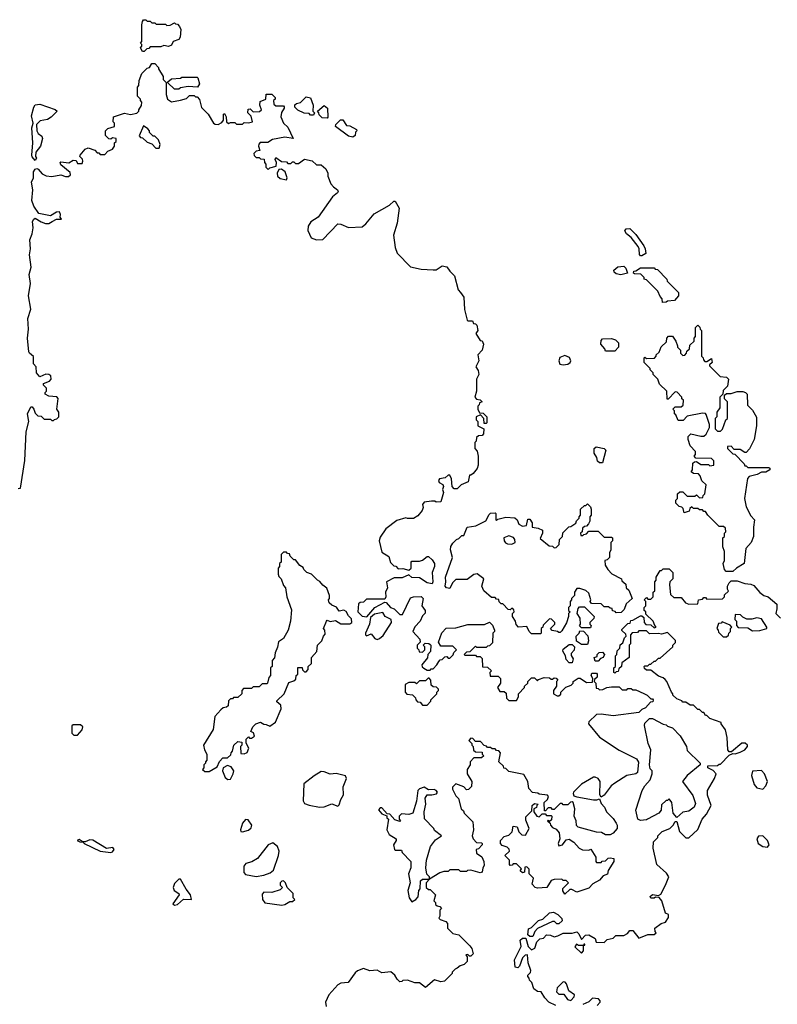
# Model space of a CAD drawing. Extents: x 1861455 to 2058065, y 200073 to 437907.
# Tile 525 of 574: x 2000872 to 2005880, y 359472 to 365980. Entities that reach past the tile are written whole.
import ezdxf

# ---------------------------------------------------------------- set-up
doc = ezdxf.new("R2010")
doc.units = 0

msp = doc.modelspace()

# ---------------------------------------------------------------- linework, layer by layer
at = {"layer": '0CON05XD'}
for points in [[(2001695, 365770), (2001685, 365770), (2001670, 365795), (2001680, 365805), (2001680, 365815), (2001670, 365825), (2001680, 365835), (2001680, 365945), (2001683, 365967), (2001691.7, 365978.3), (2001705, 365980), (2001715, 365970), (2001735, 365970), (2001745, 365960), (2001765, 365960), (2001775, 365950), (2001835, 365950), (2001845, 365942.5), (2001867, 365943), (2001895, 365960), (2001901.7, 365951.7), (2001915, 365950), (2001927.5, 365935), (2001937.5, 365915), (2001932.5, 365865), (2001925, 365850), (2001887.5, 365835), (2001875, 365812.5), (2001855, 365802.5), (2001825, 365810), (2001805, 365800), (2001735, 365800), (2001725, 365790), (2001711.7, 365788.3), (2001695, 365770)], [(2000861.7, 362881.7), (2000877, 362883), (2000907.1, 363067.1), (2000915.5, 363255), (2000932, 363325), (2000924.4, 363375), (2000945, 363420), (2000955, 363420), (2000966.1, 363406.1), (2000975, 363380), (2000991.7, 363361.7), (2001015, 363360), (2001035, 363340), (2001075, 363340), (2001085, 363330), (2001095, 363330), (2001101.7, 363338.3), (2001118.3, 363341.7), (2001130, 363355), (2001130, 363385), (2001117.5, 363405), (2001127, 363477), (2001117, 363487), (2001065, 363492.5), (2001040, 363505), (2001040, 363515), (2001050, 363525), (2001050, 363545), (2001030, 363565), (2001030, 363575), (2001069.7, 363590.3), (2001079.4, 363605), (2001078.1, 363625), (2001065.5, 363635.5), (2001045, 363637.1), (2001005, 363620), (2000982.5, 363645), (2000981.2, 363685), (2000962.5, 363705), (2000963.9, 363753.9), (2000936, 363775), (2000931.8, 363785), (2000924.1, 363875.9), (2000929.6, 363935), (2000925.3, 364005), (2000945.7, 364065.7), (2000931.2, 364155), (2000942.7, 364237.3), (2000935.8, 364295), (2000949.2, 364345), (2000936.2, 364425), (2000944.4, 364465), (2000939.2, 364525), (2000955.7, 364564.3), (2000962, 364605), (2000956.7, 364645), (2000965, 364662.5), (2000975, 364667.5), (2001015, 364643.3), (2001043.9, 364633.9), (2001065, 364633.3), (2001087.5, 364645), (2001115, 364662.5), (2001148.3, 364661.7), (2001140, 364675), (2001141.7, 364691.7), (2001135, 364710), (2001115, 364707.5), (2001075, 364682.5), (2000998.3, 364698.3), (2000966.4, 364746.4), (2000952.5, 364785), (2000958.8, 364855), (2000950, 364905), (2000964, 364935), (2000963.3, 364975), (2000975, 364992.5), (2000985, 364997.5), (2000995, 364992.5), (2001021.4, 364961.4), (2001048.3, 364948.3), (2001085, 364944), (2001143.6, 364953.6), (2001175, 364942.5), (2001195, 364942.5), (2001207.5, 364955), (2001205, 364970), (2001145, 365020), (2001140, 365035), (2001145, 365040), (2001196.1, 365033.9), (2001225, 365052.5), (2001245, 365050), (2001255, 365030), (2001285, 365030), (2001290, 365045), (2001287, 365057), (2001270, 365075), (2001272.5, 365085), (2001305, 365123.3), (2001325, 365132.5), (2001368.3, 365118.3), (2001385, 365100), (2001395, 365100), (2001405, 365090), (2001435, 365090), (2001455, 365110), (2001486.4, 365123.6), (2001500, 365145), (2001500, 365165), (2001510, 365175), (2001510, 365195), (2001485, 365200), (2001475, 365190), (2001461.7, 365191.7), (2001440, 365215), (2001440, 365245), (2001455, 365260), (2001500, 365275), (2001500, 365295), (2001490, 365305), (2001491.7, 365338.3), (2001565, 365362.5), (2001605, 365352.5), (2001647, 365363), (2001660, 365375), (2001660, 365385), (2001677, 365413), (2001680, 365435), (2001670, 365445), (2001670, 365455), (2001650, 365475), (2001650, 365535), (2001660, 365545), (2001663, 365577), (2001680, 365625), (2001715, 365660), (2001730, 365665), (2001745, 365690), (2001765, 365690), (2001790, 365665), (2001790, 365655), (2001820, 365605), (2001820, 365585), (2001840, 365565), (2001840, 365485), (2001850, 365455), (2001875, 365437.5), (2001935, 365447.5), (2001975, 365460), (2001995, 365480), (2002025, 365480), (2002035, 365470), (2002045, 365470), (2002061.7, 365451.7), (2002075, 365400), (2002117.5, 365355), (2002153.8, 365295), (2002165, 365289.2), (2002185, 365288), (2002209.3, 365300.7), (2002220, 365315), (2002220, 365355), (2002225, 365360), (2002237, 365337), (2002240, 365305), (2002253, 365293), (2002265, 365300), (2002295, 365300), (2002305, 365290), (2002345, 365290), (2002355, 365300), (2002385, 365297.5), (2002410, 365305), (2002401.7, 365341.7), (2002380, 365365), (2002381.7, 365388.3), (2002395, 365390), (2002415, 365370), (2002457, 365373), (2002470, 365385), (2002460, 365415), (2002461.7, 365438.3), (2002500, 365455), (2002501.7, 365488.3), (2002538.3, 365488.3), (2002560, 365465), (2002560, 365455), (2002550, 365445), (2002551.7, 365421.7), (2002565, 365410), (2002615, 365410), (2002620, 365405), (2002620, 365395), (2002603, 365367), (2002598.3, 365338.3), (2002617, 365297), (2002645, 365270), (2002680, 365195), (2002625, 365203.3), (2002543, 365187), (2002511.7, 365168.3), (2002462.7, 365167.3), (2002452.5, 365157.5), (2002450, 365145), (2002460, 365115), (2002435, 365110), (2002420, 365095), (2002421.7, 365081.7), (2002435, 365070), (2002455, 365070), (2002465, 365060), (2002488.3, 365058.3), (2002490, 365035), (2002500, 365025), (2002500, 365005), (2002515, 364990), (2002525, 365000), (2002568.3, 365011.7), (2002570, 365035), (2002560, 365055), (2002565, 365070), (2002603, 365043), (2002635, 365040), (2002645, 365030), (2002665, 365030), (2002675, 365040), (2002685, 365040), (2002695, 365030), (2002715, 365030), (2002755, 365057.5), (2002805, 365046), (2002835, 365020), (2002865, 365020), (2002895, 364993.3), (2002910, 364965), (2002910, 364945), (2002928, 364895), (2002946.7, 364875), (2002972.5, 364855), (2002977.5, 364845), (2002972.5, 364835), (2002940.9, 364809.1), (2002845, 364674), (2002795.8, 364644.2), (2002778.8, 364615), (2002776, 364586), (2002798, 364538), (2002835, 364524), (2002875, 364526.2), (2002975, 364630), (2002995, 364628.8), (2003045, 364606), (2003135, 364610.6), (2003159.5, 364630.5), (2003215, 364697.5), (2003317, 364753), (2003345, 364780), (2003355, 364780), (2003380, 364735), (2003367.5, 364635), (2003343.3, 364555), (2003353.6, 364473.6), (2003367, 364437), (2003455.9, 364345.9), (2003525, 364330), (2003605, 364326.2), (2003625, 364326.7), (2003665, 364353.8), (2003695.8, 364345.8), (2003715, 364317.5), (2003747, 364287), (2003770, 364195), (2003786.1, 364176.1), (2003808, 364145), (2003813.3, 364065), (2003830, 363995), (2003835, 363990), (2003865, 363990), (2003871.7, 363971.7), (2003885, 363970), (2003895, 363960), (2003900, 363925), (2003887.5, 363905), (2003915, 363860), (2003928.3, 363858.3), (2003937.5, 363835), (2003930, 363795), (2003900, 363765), (2003907.5, 363725), (2003887.5, 363685), (2003901.7, 363661.7), (2003907.5, 363635), (2003892.5, 363605), (2003892.5, 363525), (2003880, 363485), (2003891.7, 363471.7), (2003917, 363467), (2003930, 363455), (2003911.7, 363448.3), (2003910, 363435), (2003900, 363425), (2003900, 363405), (2003911.7, 363381.7), (2003935, 363380), (2003960, 363355), (2003960, 363315), (2003955, 363310), (2003941.7, 363311.7), (2003940, 363345), (2003918.3, 363368.3), (2003890, 363355), (2003890, 363335), (2003900, 363325), (2003900, 363295), (2003940, 363275), (2003937, 363243), (2003928.3, 363231.7), (2003905, 363230), (2003891.7, 363218.3), (2003890, 363195), (2003880, 363185), (2003880, 363145), (2003897, 363127), (2003903.3, 363095), (2003903.3, 363035), (2003896.1, 363013.9), (2003869.3, 362980.7), (2003855, 362970), (2003845, 362970), (2003837.5, 362925), (2003790, 362905), (2003765, 362880), (2003745, 362880), (2003730, 362895), (2003727.5, 362945), (2003715, 362970), (2003705, 362970), (2003685, 362952.5), (2003647.5, 362945), (2003640, 362935), (2003645, 362920), (2003668.3, 362908.3), (2003672.5, 362895), (2003667.5, 362875), (2003672.5, 362855), (2003655, 362792.5), (2003625, 362790), (2003617, 362797), (2003595, 362797.5), (2003545, 362791.2), (2003533.9, 362776.1), (2003540, 362755), (2003532, 362735), (2003505, 362700), (2003475, 362683.3), (2003435, 362682.5), (2003425, 362687.5), (2003365, 362670), (2003292.5, 362615), (2003255, 362560), (2003247.5, 362535), (2003265, 362460), (2003311.7, 362431.7)], [(2001925, 365520), (2001895, 365520), (2001851.7, 365561.7), (2001851.7, 365568.3), (2001875, 365590), (2001935, 365592.5), (2001945, 365600), (2002045, 365600), (2002050, 365595), (2002060, 365555), (2002047, 365533), (2001985, 365537.5), (2001935, 365530), (2001925, 365520)], [(2002815, 365350), (2002795, 365350), (2002785, 365360), (2002753, 365363), (2002711.7, 365381.7), (2002691.7, 365401.7), (2002691.7, 365418.3), (2002703, 365427), (2002728.3, 365431.7), (2002765, 365470), (2002795, 365462.5), (2002811.2, 365415), (2002810, 365375), (2002820, 365365), (2002815, 365350)], [(2000975, 365050), (2000955, 365072.5), (2000952.5, 365085), (2000958.6, 365165), (2000951.9, 365265), (2000961.2, 365295), (2000950, 365345), (2000965, 365402.5), (2000975, 365417.5), (2001005, 365422.5), (2001107, 365387), (2001120, 365375), (2001080, 365335), (2001055, 365320), (2001008.3, 365311.7), (2000983, 365287), (2000985.8, 365245), (2000995, 365228.8), (2001019.3, 365209.3), (2001023.3, 365195), (2001010, 365145), (2000978.8, 365105), (2000976.7, 365076.7), (2000982.5, 365065), (2000975, 365050)], [(2002905, 365330), (2002871.7, 365331.7), (2002851.7, 365351.7), (2002850, 365365), (2002840, 365375), (2002885, 365412.5), (2002907.5, 365395), (2002910, 365335), (2002905, 365330)], [(2003075, 365203.3), (2003045, 365210), (2002960, 365275), (2002961.7, 365288.3), (2002991.7, 365318.3), (2003008.3, 365318.3), (2003031.7, 365281.7), (2003055, 365277.5), (2003097.5, 365255), (2003100, 365245), (2003093, 365237), (2003090, 365215), (2003075, 365203.3)], [(2001795, 365130), (2001800, 365155), (2001790, 365185), (2001765, 365210), (2001755, 365210), (2001730, 365235), (2001730, 365245), (2001718.3, 365258.3), (2001691.7, 365278.3), (2001661.7, 365211.7), (2001671.7, 365201.7), (2001685, 365200), (2001715, 365170), (2001745, 365160), (2001771.7, 365131.7), (2001795, 365130)], [(2002635, 364922.5), (2002640, 364935), (2002627.5, 364975), (2002601.7, 364991.7), (2002585, 364990), (2002573.8, 364966.2), (2002576.2, 364945), (2002595, 364930), (2002635, 364922.5)], [(2004985, 364420), (2004975, 364420), (2004968.3, 364428.3), (2004967.5, 364465), (2004960.7, 364480.7), (2004915, 364540), (2004882.5, 364565), (2004872.5, 364585), (2004881.7, 364598.3), (2004905, 364600), (2004945, 364560), (2004997.5, 364485), (2005007.5, 364465), (2005010, 364435), (2004985, 364420)], [(2004845, 364292.5), (2004815, 364300), (2004801.7, 364311.7), (2004800, 364325), (2004825, 364347.5), (2004865, 364350), (2004878.3, 364338.3), (2004890, 364305), (2004845, 364292.5)], [(2005121.7, 364111.7), (2005120, 364135), (2005105, 364150), (2005090, 364185), (2005015, 364260), (2005000, 364265), (2005000, 364275), (2004978.3, 364298.3), (2004935, 364300), (2004930, 364305), (2004931.7, 364318.3), (2004945, 364320), (2004975, 364340), (2005065, 364340), (2005071.7, 364331.7), (2005088.3, 364328.3), (2005150, 364265), (2005151.7, 364251.7), (2005227, 364177), (2005227.5, 364155), (2005200, 364125), (2005155, 364120), (2005145, 364112.5), (2005121.7, 364111.7)], [(2005541.7, 362331.7), (2005530, 362345), (2005522.5, 362385), (2005530, 362405), (2005530, 362465), (2005520, 362495), (2005520, 362555), (2005530, 362565), (2005530, 362585), (2005540, 362595), (2005538.3, 362618.3), (2005525, 362630), (2005495, 362630), (2005420, 362705), (2005405, 362730), (2005395, 362730), (2005385, 362740), (2005365, 362740), (2005355, 362750), (2005325, 362750), (2005315, 362760), (2005301.7, 362748.3), (2005298.3, 362731.7), (2005265, 362720), (2005258.3, 362748.3), (2005248.3, 362758.3), (2005231.7, 362761.7), (2005210, 362785), (2005210, 362805), (2005220, 362815), (2005220, 362845), (2005235, 362860), (2005255, 362860), (2005285, 362830), (2005335, 362830), (2005345, 362840), (2005365, 362820), (2005388.3, 362821.7), (2005390, 362835), (2005400, 362845), (2005410, 362905), (2005381.7, 362931.7), (2005370, 362965), (2005358.3, 362978.3), (2005325, 362980), (2005311.7, 362991.7), (2005320, 363005), (2005321.7, 363048.3), (2005331.7, 363058.3), (2005345, 363060), (2005375, 363040), (2005425, 363040), (2005435, 363030), (2005460, 363035), (2005460, 363065), (2005445, 363080), (2005341.7, 363081.7), (2005330, 363095), (2005340, 363105), (2005340, 363125), (2005303, 363163), (2005290, 363205), (2005290, 363225), (2005308.3, 363241.7), (2005375, 363226.2), (2005393.3, 363226.7), (2005410.7, 363239.3), (2005432.5, 363285), (2005432.5, 363305), (2005410.7, 363370.7), (2005405, 363377.5), (2005385, 363380), (2005285, 363360), (2005258.3, 363331.7), (2005225, 363330), (2005208.3, 363368.3), (2005200, 363375), (2005200, 363395), (2005190, 363405), (2005205, 363420), (2005245, 363420), (2005258.3, 363431.7), (2005260, 363465), (2005250, 363475), (2005250, 363485), (2005218.3, 363518.3), (2005205, 363520), (2005158.3, 363471.7), (2005151.7, 363471.7), (2005150, 363525), (2005101.7, 363571.7), (2005090, 363605), (2005060, 363635), (2005060, 363645), (2005040, 363665), (2005040, 363675), (2005000, 363715), (2005000, 363745), (2005005, 363750), (2005015, 363740), (2005068.3, 363741.7), (2005080, 363755), (2005080, 363765), (2005098.3, 363781.7), (2005111.7, 363818.3), (2005148.3, 363851.7), (2005150, 363875), (2005161.7, 363888.3), (2005188.3, 363888.3), (2005210, 363855), (2005220, 363825), (2005220, 363815), (2005240, 363795), (2005240, 363775), (2005255, 363760), (2005268.3, 363761.7), (2005280, 363775), (2005281.7, 363788.3), (2005300, 363805), (2005301.7, 363828.3), (2005330, 363855), (2005330, 363875), (2005340, 363885), (2005340, 363945), (2005355, 363960), (2005368.3, 363948.3), (2005370, 363935), (2005380, 363925), (2005380, 363755), (2005390, 363745), (2005391.7, 363731.7), (2005401.7, 363721.7), (2005415, 363720), (2005445, 363740), (2005450, 363715), (2005431.7, 363698.3), (2005431.7, 363691.7), (2005501.7, 363621.7), (2005545, 363617.5), (2005557.5, 363605), (2005551.7, 363558.3), (2005521.7, 363528.3), (2005520, 363505), (2005500, 363485), (2005500, 363415), (2005480, 363385), (2005480, 363355), (2005470, 363345), (2005470, 363275), (2005485, 363260), (2005505, 363260), (2005517, 363273), (2005540, 363335), (2005550, 363345), (2005550, 363455), (2005530, 363475), (2005531.7, 363498.3), (2005545, 363510), (2005575, 363510), (2005615, 363522.5), (2005651.7, 363521.7), (2005670, 363515), (2005680, 363505), (2005683, 363433), (2005715, 363400), (2005741.7, 363351.7), (2005742.5, 363295), (2005727.5, 363205), (2005697, 363143), (2005675, 363120), (2005665, 363120), (2005635, 363140), (2005595, 363140), (2005575, 363160), (2005551.7, 363158.3), (2005550, 363145), (2005585, 363110), (2005598.3, 363108.3), (2005660, 363045), (2005665, 363030), (2005675, 363030), (2005685, 363020), (2005825, 363020), (2005830, 363015), (2005830, 363005), (2005805, 362990), (2005775, 362990), (2005747, 362973), (2005695, 362960), (2005683, 362947), (2005663.3, 362815), (2005675, 362760), (2005705, 362700), (2005730, 362675), (2005722.5, 362625), (2005722.5, 362565), (2005707.5, 362525), (2005672.5, 362485), (2005660, 362385), (2005610, 362355), (2005585, 362332.5), (2005541.7, 362331.7)], [(2004805, 363790), (2004745, 363790), (2004740, 363805), (2004712.5, 363835), (2004715, 363860), (2004725, 363870), (2004785, 363872.5), (2004810, 363865), (2004830, 363845), (2004830, 363815), (2004805, 363790)], [(2004465, 363697.9), (2004495, 363702.4), (2004511.2, 363715), (2004514.6, 363725), (2004506.3, 363746.4), (2004475, 363759.6), (2004443.2, 363746.8), (2004435.4, 363725), (2004443.4, 363703.4), (2004465, 363697.9)], [(2004725, 363050), (2004705, 363050), (2004691.7, 363061.7), (2004687, 363087), (2004670, 363115), (2004670, 363145), (2004683.3, 363156.7), (2004735.8, 363145.8), (2004747.5, 363135), (2004725, 363050)], [(2004315, 361920), (2004255, 361920), (2004240, 361935), (2004225, 361970), (2004170, 361965), (2004153, 361983), (2004150, 362005), (2004130, 362035), (2004130, 362055), (2004140, 362065), (2004138.3, 362078.3), (2004125, 362090), (2004115, 362080), (2004101.7, 362081.7), (2004065, 362120), (2004055, 362120), (2004041.7, 362131.7), (2004038.3, 362148.3), (2004025, 362150), (2004015, 362160), (2003991.7, 362161.7), (2003940, 362205), (2003927.5, 362235), (2003940, 362285), (2003897, 362317), (2003875, 362312.5), (2003829.3, 362280.7), (2003755, 362280), (2003733, 362257), (2003715, 362220), (2003692.5, 362225), (2003683.8, 362235), (2003690, 362265), (2003687.5, 362295), (2003732.5, 362425), (2003720, 362475), (2003723, 362497), (2003735, 362520), (2003760, 362545), (2003775, 362550), (2003795, 362570), (2003808.3, 362571.7), (2003830, 362625), (2003886.4, 362633.6), (2003952.5, 362667.5), (2003975, 362710), (2003985, 362717.5), (2004015, 362720), (2004020, 362715), (2004020, 362675), (2004025, 362670), (2004032.5, 362677.5), (2004085, 362692.5), (2004145, 362687.5), (2004160, 362675), (2004172.5, 362645), (2004195, 362633.3), (2004222.5, 362637.5), (2004231.7, 362678.3), (2004245, 362677.5), (2004260, 362655), (2004260, 362625), (2004299.3, 362619.3), (2004327.5, 362605), (2004327.5, 362585), (2004311.7, 362551.7), (2004373, 362503), (2004395, 362500), (2004405, 362490), (2004418.3, 362491.7), (2004438.3, 362511.7), (2004440, 362545), (2004460, 362565), (2004461.7, 362588.3), (2004501.7, 362628.3), (2004515, 362630), (2004548.3, 362651.7), (2004551.7, 362668.3), (2004570, 362685), (2004570, 362695), (2004580, 362705), (2004580, 362745), (2004605, 362770), (2004615, 362770), (2004625, 362780), (2004645, 362760), (2004650, 362745), (2004650, 362705), (2004640, 362695), (2004640, 362665), (2004631.7, 362648.3), (2004618.3, 362631.7), (2004605, 362630), (2004591.7, 362618.3), (2004590, 362595), (2004580, 362585), (2004581.7, 362571.7), (2004595, 362570), (2004601.7, 362578.3), (2004618.3, 362581.7), (2004635, 362600), (2004695, 362600), (2004735, 362560), (2004785, 362560), (2004790, 362555), (2004790, 362535), (2004780, 362525), (2004780, 362475), (2004770, 362455), (2004770, 362425), (2004755, 362410), (2004740, 362405), (2004742.5, 362375), (2004760, 362345), (2004787, 362317), (2004850, 362285), (2004851.7, 362271.7), (2004878.3, 362248.3), (2004880, 362225), (2004898.3, 362208.3), (2004920, 362155), (2004881.7, 362118.3), (2004868.3, 362081.7), (2004848.3, 362061.7), (2004815, 362060), (2004808.3, 362068.3), (2004791.7, 362071.7), (2004788.3, 362088.3), (2004775, 362090), (2004765, 362100), (2004735, 362100), (2004715, 362120), (2004651.7, 362121.7), (2004642.5, 362135), (2004647.5, 362145), (2004635, 362190), (2004615, 362207.5), (2004575, 362220), (2004555, 362220), (2004540, 362195), (2004540, 362175), (2004520, 362155), (2004520, 362145), (2004510, 362135), (2004510, 362105), (2004500, 362095), (2004500, 362075), (2004510, 362065), (2004500, 362055), (2004500, 362035), (2004487, 361993), (2004455, 361940), (2004445, 361930), (2004435, 361930), (2004427, 361937), (2004391.7, 361941.7), (2004380, 361955), (2004410, 361985), (2004410, 361995), (2004388.3, 362018.3), (2004375, 362020), (2004331.7, 361978.3), (2004330, 361965), (2004320, 361955), (2004320, 361925), (2004315, 361920)], [(2004125, 362514), (2004146.2, 362525), (2004146, 362545), (2004137.1, 362557.1), (2004105, 362568), (2004073.3, 362555), (2004073.8, 362535), (2004082.5, 362522.5), (2004095.7, 362515.7), (2004125, 362514)], [(2002125, 361010), (2002178.3, 361041.7), (2002193, 361077), (2002215, 361100), (2002245, 361100), (2002268.3, 361121.7), (2002270, 361135), (2002280, 361145), (2002287.5, 361185), (2002315, 361210), (2002340, 361205), (2002340, 361185), (2002332.5, 361175), (2002335, 361130), (2002355, 361126.7), (2002375, 361136.7), (2002386.2, 361165), (2002368.3, 361198.3), (2002370, 361225), (2002385, 361240), (2002391.7, 361231.7), (2002405, 361230), (2002424.2, 361245), (2002417.1, 361267.1), (2002400, 361275), (2002413.9, 361306.1), (2002432.5, 361325), (2002465, 361336.7), (2002485, 361322.5), (2002501.7, 361321.7), (2002525, 361310), (2002563, 361337), (2002600, 361425), (2002598.3, 361448.3), (2002571.7, 361471.7), (2002571.7, 361478.3), (2002620, 361525), (2002650.7, 361599.3), (2002685, 361610), (2002698.3, 361621.7), (2002700, 361645), (2002710, 361655), (2002711.7, 361698.3), (2002738.3, 361698.3), (2002741.7, 361681.7), (2002755, 361670), (2002765, 361670), (2002780, 361685), (2002780, 361705), (2002800, 361725), (2002800, 361765), (2002837, 361803), (2002840, 361845), (2002870, 361875), (2002880, 361905), (2002891.7, 361918.3), (2002890, 361945), (2002880, 361955), (2002900, 362005), (2002905, 362010), (2002925, 362002.5), (2002959.3, 362009.3), (2002995, 361987.5), (2003055, 361987.5), (2003067.5, 361995), (2003065, 362020), (2003045, 362040), (2003029.3, 362069.3), (2003015, 362077.5), (2002985, 362070), (2002966.4, 362096.4), (2002935, 362110), (2002917.5, 362125), (2002912.5, 362145), (2002920, 362155), (2002920, 362175), (2002903, 362223), (2002875, 362242.5), (2002856.4, 362266.4), (2002840, 362275), (2002800, 362315), (2002770, 362325), (2002750, 362345), (2002745, 362360), (2002723.3, 362373.3), (2002695, 362410), (2002685, 362410), (2002660, 362435), (2002655, 362450), (2002641.7, 362451.7), (2002635, 362460), (2002615, 362460), (2002600, 362445), (2002600, 362395), (2002590, 362385), (2002590, 362365), (2002580, 362355), (2002580, 362315), (2002585, 362300), (2002600, 362285), (2002615, 362240), (2002630, 362225), (2002637.5, 362165), (2002669.3, 362079.3), (2002662.5, 362005), (2002647.5, 361945), (2002615, 361890), (2002583, 361867), (2002577, 361833), (2002560, 361795), (2002557, 361763), (2002540, 361745), (2002540, 361705), (2002530, 361695), (2002530, 361645), (2002518.3, 361631.7), (2002510, 361595), (2002505, 361590), (2002475, 361590), (2002455, 361570), (2002415, 361570), (2002405, 361560), (2002351.7, 361558.3), (2002340, 361545), (2002340, 361525), (2002315, 361500), (2002285, 361500), (2002278.3, 361491.7), (2002265, 361490), (2002253, 361477), (2002250, 361445), (2002240, 361435), (2002218.3, 361431.7), (2002200.7, 361419.3), (2002162.5, 361375), (2002151.7, 361288.3), (2002088.1, 361185), (2002093, 361153), (2002110, 361125), (2002110, 361085), (2002100, 361075), (2002100, 361065), (2002090, 361055), (2002090, 361035), (2002080, 361025), (2002095, 361010), (2002125, 361010)], [(2003311.7, 362431.7), (2003323, 362393), (2003345, 362370), (2003358.3, 362368.3), (2003375, 362350), (2003405, 362352.5), (2003445, 362342.5), (2003460, 362355), (2003460, 362395), (2003465, 362400), (2003515, 362400), (2003535, 362407.5), (2003565, 362432.5), (2003575, 362432.5), (2003599.3, 362409.3), (2003613.3, 362385), (2003613.3, 362365), (2003598, 362325), (2003602.5, 362265), (2003598.3, 362251.7), (2003565, 362258.8), (2003515, 362291.2), (2003465, 362292.5), (2003445, 362310), (2003399.3, 362290.7), (2003348.3, 362291.7), (2003297.5, 362265), (2003303.3, 362225), (2003289.2, 362195), (2003293.3, 362165), (2003285, 362150), (2003165, 362150), (2003145, 362130), (2003123, 362127), (2003111.7, 362118.3), (2003107.5, 362065), (2003135, 362037.5), (2003167, 362033), (2003220, 362095), (2003285, 362130), (2003295, 362127.5), (2003323.8, 362093.8), (2003347.5, 362085), (2003385, 362047.5), (2003401.7, 362048.3), (2003455, 362158), (2003474.2, 362165.8), (2003525, 362167.5), (2003540, 362155), (2003531.2, 362105), (2003552.5, 362075), (2003551.7, 362058.3), (2003535, 362040), (2003520, 362005), (2003483, 361967), (2003470, 361935), (2003517.5, 361885), (2003520, 361865), (2003500, 361845), (2003500, 361825), (2003510, 361815), (2003511.7, 361801.7), (2003535, 361800), (2003550, 361815), (2003550, 361835), (2003540, 361845), (2003551.7, 361858.3), (2003577, 361857), (2003585, 361850), (2003590, 361845), (2003587, 361803), (2003570, 361785), (2003568.3, 361761.7), (2003530, 361715), (2003531.7, 361701.7), (2003543, 361693), (2003565, 361680), (2003585, 361680), (2003591.7, 361688.3), (2003605, 361690), (2003630, 361715), (2003641.7, 361738.3), (2003651.7, 361748.3), (2003665, 361750), (2003681.7, 361768.3), (2003695, 361770), (2003705, 361760), (2003715, 361760), (2003738.3, 361781.7), (2003741.7, 361798.3), (2003760, 361815), (2003735, 361840), (2003655, 361840), (2003640, 361865), (2003663, 361927), (2003691.7, 361958.3), (2003755, 361960), (2003835, 361982.5), (2003945, 361982.5), (2003978.3, 361998.3), (2003997, 361977), (2004010, 361945), (2004010, 361935), (2004000, 361925), (2003998.3, 361861.7), (2003978.3, 361841.7), (2003965, 361840), (2003955, 361830), (2003895, 361830), (2003885, 361840), (2003848.3, 361801.7), (2003825, 361800), (2003810, 361785), (2003815, 361780), (2003885, 361780), (2003891.7, 361771.7), (2003915, 361770), (2003928.3, 361758.3), (2003931.7, 361701.7), (2003965, 361700), (2003990, 361675), (2003980, 361665), (2003981.7, 361641.7), (2004035, 361640), (2004050, 361625), (2004050, 361595), (2004030, 361565), (2004045, 361540), (2004075, 361540), (2004088.3, 361528.3), (2004090, 361495), (2004105, 361480), (2004155, 361480), (2004170, 361505), (2004170, 361525), (2004210, 361565), (2004210, 361575), (2004230, 361595), (2004230, 361605), (2004255, 361630), (2004275, 361630), (2004295, 361610), (2004301.7, 361618.3), (2004338.3, 361631.7), (2004375, 361630), (2004385, 361620), (2004395, 361620), (2004405, 361630), (2004418.3, 361628.3), (2004430, 361615), (2004420, 361605), (2004420, 361575), (2004400, 361545), (2004400, 361525), (2004425, 361510), (2004435, 361510), (2004448.3, 361521.7), (2004450, 361535), (2004481.7, 361568.3), (2004518.3, 361581.7), (2004530, 361595), (2004530, 361605), (2004563, 361627), (2004577, 361627), (2004618.3, 361598.3), (2004658.3, 361601.7), (2004660, 361625), (2004650, 361645), (2004655, 361660), (2004685, 361660), (2004690, 361655), (2004690, 361635), (2004671.7, 361618.3), (2004670, 361605), (2004680, 361595), (2004681.7, 361561.7), (2004695, 361560), (2004705, 361550), (2004727, 361553), (2004753, 361567), (2004785, 361570), (2004835, 361570), (2004855, 361550), (2004885, 361550), (2004891.7, 361558.3), (2004915, 361560), (2004925, 361550), (2004945, 361550), (2004997, 361527), (2005020, 361515), (2005045, 361490), (2005055, 361490), (2005060, 361485), (2005058.3, 361471.7), (2005041.7, 361468.3), (2005008.3, 361431.7), (2004985, 361420), (2004965, 361400), (2004795, 361378.8), (2004715, 361390), (2004685, 361387.5), (2004635, 361340), (2004632.5, 361325), (2004705, 361237.5), (2004835, 361152.5), (2004950, 361095), (2004963, 361073), (2004956.7, 361005), (2004943.9, 360996.1), (2004885, 360984.3), (2004805, 360934.4), (2004782.9, 360915), (2004735, 360853.8), (2004715, 360840), (2004707, 360857), (2004710, 360945), (2004696.2, 360965), (2004675, 360973.8), (2004665, 360973.3), (2004585, 360927.5), (2004532.5, 360875), (2004530, 360865), (2004535, 360850), (2004555, 360842.5), (2004665, 360822.5), (2004687.5, 360822.5), (2004705, 360830), (2004715, 360800), (2004737.5, 360775), (2004750, 360745), (2004795, 360700), (2004815, 360670), (2004822.5, 360655), (2004822.5, 360635), (2004795, 360602.5), (2004775, 360592.5), (2004745, 360592.5), (2004717, 360607), (2004685, 360610), (2004563, 360643), (2004553, 360653), (2004550, 360685), (2004537.5, 360715), (2004542.5, 360765), (2004530, 360805), (2004525, 360810), (2004513, 360807), (2004495, 360790), (2004465, 360790), (2004458.3, 360798.3), (2004445, 360800), (2004405, 360760), (2004395, 360760), (2004385, 360770), (2004365, 360770), (2004348.3, 360751.7), (2004341.7, 360751.7), (2004340, 360805), (2004360, 360825), (2004367.5, 360845), (2004360, 360855), (2004305, 360860), (2004297, 360867), (2004261.7, 360871.7), (2004238.3, 360898.3), (2004230, 360945), (2004205, 360990), (2004105, 361010), (2004085, 361030), (2004071.7, 361031.7), (2004070, 361045), (2004040, 361075), (2004050, 361135), (2004038.3, 361148.3), (2004025, 361150), (2004015, 361160), (2003995, 361160), (2003985, 361170), (2003965, 361170), (2003958.3, 361178.3), (2003941.7, 361181.7), (2003918.3, 361208.3), (2003885, 361210), (2003868.3, 361228.3), (2003855, 361230), (2003840, 361215), (2003860, 361195), (2003860, 361185), (2003870, 361175), (2003871.7, 361151.7), (2003885, 361140), (2003928.3, 361138.3), (2003930, 361125), (2003940, 361115), (2003925, 361100), (2003875, 361100), (2003850, 361075), (2003850, 361055), (2003830, 361025), (2003830, 360995), (2003860, 360945), (2003858.3, 360911.7), (2003838.3, 360891.7), (2003825, 360890), (2003808.3, 360908.3), (2003755, 360930), (2003733, 360907), (2003732.5, 360895), (2003755, 360850), (2003771.7, 360831.7), (2003790, 360765), (2003805, 360750), (2003810, 360735), (2003867, 360677), (2003872.5, 360625), (2003862.5, 360585), (2003870, 360565), (2003891.7, 360541.7), (2003925, 360540), (2003930, 360535), (2003930, 360525), (2003905, 360500), (2003890, 360495), (2003891.7, 360471.7), (2003926.4, 360446.4), (2003940, 360415), (2003941.7, 360388.3), (2003932.5, 360375), (2003930, 360345), (2003915, 360340), (2003855, 360357.5), (2003833, 360357), (2003825, 360350), (2003785, 360350), (2003775, 360360), (2003715, 360360), (2003705, 360350), (2003675, 360350), (2003648.3, 360341.7), (2003580, 360300), (2003580, 360315), (2003563, 360333), (2003556.2, 360375), (2003560.8, 360425), (2003586.7, 360515), (2003620.7, 360559.3), (2003660, 360585), (2003615, 360620), (2003610, 360635), (2003548.3, 360698.3), (2003546.7, 360745), (2003556.7, 360795), (2003553.3, 360835), (2003565, 360857.5), (2003595.8, 360855.8), (2003627.4, 360862.6), (2003633.8, 360875), (2003625.8, 360885.8), (2003611.2, 360891.2), (2003575, 360890), (2003545, 360906.7), (2003515, 360896.7), (2003503.8, 360885), (2003496.1, 360813.9), (2003470, 360735), (2003445, 360727.5), (2003395, 360730), (2003380, 360715), (2003380, 360695), (2003390, 360685), (2003385, 360680), (2003351.7, 360691.7), (2003318.3, 360728.3), (2003301.7, 360731.7), (2003265, 360770), (2003255, 360770), (2003243, 360757), (2003265, 360730), (2003298.3, 360718.3), (2003300, 360705), (2003310, 360695), (2003300, 360625), (2003313.6, 360593.6), (2003360, 360565), (2003360, 360555), (2003342.5, 360525), (2003350, 360495), (2003355, 360490), (2003395, 360490), (2003400, 360475), (2003457.5, 360415), (2003457.5, 360375), (2003442.5, 360335), (2003453.3, 360275), (2003437.5, 360225), (2003447.5, 360175), (2003465, 360150), (2003490, 360165), (2003507, 360183), (2003510, 360225), (2003520, 360235), (2003521.7, 360288.3), (2003535, 360300), (2003580, 360300), (2003560, 360275), (2003560, 360245), (2003575, 360230), (2003585, 360230), (2003620, 360195), (2003610, 360155), (2003620, 360145), (2003621.7, 360131.7), (2003631.7, 360121.7), (2003648.3, 360118.3), (2003660, 360105), (2003650, 360095), (2003650, 360055), (2003641.7, 360041.7), (2003651.7, 360031.7), (2003688.3, 360018.3), (2003700, 360005), (2003700, 359975), (2003735, 359940), (2003775, 359930), (2003848.3, 359858.3), (2003861.7, 359841.7), (2003870, 359805), (2003855, 359790), (2003845, 359790), (2003835, 359800), (2003821.7, 359798.3), (2003830, 359785), (2003830, 359755), (2003810, 359735), (2003783, 359727), (2003765, 359710), (2003750, 359705), (2003730, 359685), (2003730, 359675), (2003680, 359625), (2003655, 359620), (2003615, 359633.3), (2003555, 359583.8), (2003515, 359613.3), (2003483.4, 359613.4), (2003435, 359632.5), (2003405, 359630), (2003398.3, 359621.7), (2003385, 359620), (2003367, 359637), (2003352.5, 359665), (2003325, 359687.5), (2003265, 359680), (2003235, 359697.5), (2003187, 359693), (2003145, 359707.5), (2003105, 359692.5), (2003090.5, 359679.5), (2003043.6, 359616.4), (2002995, 359610.8), (2002975, 359600), (2002915.5, 359534.5), (2002894.6, 359485), (2002897.9, 359457.9)], [(2004415, 359463.3), (2004370, 359485), (2004342.5, 359515), (2004320, 359555), (2004295, 359557.5), (2004270, 359575), (2004257, 359617), (2004241.7, 359631.7), (2004240, 359645), (2004230, 359655), (2004230, 359665), (2004248.3, 359681.7), (2004250, 359695), (2004232.5, 359745), (2004228.3, 359798.3), (2004213, 359797), (2004195, 359780), (2004176.4, 359723.6), (2004165, 359712.5), (2004148.3, 359718.3), (2004142.5, 359765), (2004187, 359853), (2004180, 359895), (2004195, 359910), (2004218.3, 359908.3), (2004233, 359853), (2004255, 359832.5), (2004276.4, 359843.6), (2004290, 359885), (2004310, 359905), (2004335, 359910), (2004355, 359930), (2004381.7, 359928.3), (2004405, 359917.5), (2004430, 359925), (2004465, 359942.5), (2004525, 359942.5), (2004555, 359950), (2004568.3, 359938.3), (2004585, 359900), (2004611.7, 359928.3), (2004635, 359930), (2004676.4, 359906.4), (2004681.7, 359881.7), (2004735, 359880), (2004755, 359900), (2004795, 359910), (2004813.6, 359926.4), (2004865, 359927.5), (2004889.3, 359940.7), (2004905, 359960), (2004925, 359960), (2004965, 359910), (2005025, 359932.5), (2005065, 359932.5), (2005080, 359945), (2005073, 359953), (2005070, 359975), (2005113, 360007), (2005140, 360015), (2005160, 360045), (2005160, 360065), (2005140, 360075), (2005117.5, 360155), (2005098.3, 360178.3), (2005075, 360180), (2005067, 360173), (2005045, 360172.5), (2005040, 360185), (2005055, 360197.5), (2005095, 360190), (2005109.3, 360200.7), (2005141.7, 360258.3), (2005163.3, 360315), (2005148, 360338), (2005084.4, 360395), (2005060, 360505), (2005062.5, 360545), (2005090, 360575), (2005090, 360585), (2005120, 360615), (2005170, 360635), (2005192.5, 360655), (2005205, 360680), (2005215, 360680), (2005233.3, 360615), (2005275, 360572.5), (2005295, 360572.5), (2005355, 360627.5), (2005383.3, 360695), (2005412, 360728), (2005443.3, 360785), (2005418, 360855), (2005418.6, 360885), (2005465.7, 360964.3), (2005476.7, 360995), (2005455, 361017.5), (2005420, 361035), (2005421.7, 361048.3), (2005485, 361050), (2005495, 361060), (2005505, 361060), (2005561.7, 361118.3), (2005585, 361130), (2005601.7, 361128.3), (2005635, 361137.5), (2005665, 361153.3), (2005682.5, 361175), (2005682.5, 361185), (2005667, 361197), (2005645, 361197.5), (2005578.3, 361141.7), (2005561.7, 361141.7), (2005552.5, 361155), (2005547.5, 361235), (2005537, 361287), (2005510, 361325), (2005510, 361335), (2005435, 361360), (2005415, 361380), (2005405, 361380), (2005395, 361400), (2005385, 361400), (2005365, 361420), (2005355, 361420), (2005325, 361450), (2005305, 361450), (2005275, 361470), (2005255, 361470), (2005248.3, 361478.3), (2005215, 361490), (2005190, 361515), (2005190, 361525), (2005180, 361535), (2005150, 361605), (2005138.3, 361618.3), (2005125, 361630), (2005095, 361640), (2005045, 361680), (2005015, 361680), (2005001.7, 361691.7), (2005000, 361705), (2005005, 361710), (2005025, 361710), (2005035, 361720), (2005045, 361720), (2005065, 361740), (2005075, 361740), (2005095, 361760), (2005105, 361760), (2005190, 361835), (2005190, 361845), (2005207, 361863), (2005207, 361877), (2005155, 361930), (2005115, 361917.5), (2005095, 361922.5), (2005035, 361920), (2005015, 361940), (2004965, 361940), (2004955, 361930), (2004921.7, 361928.3), (2004910, 361915), (2004910, 361855), (2004900, 361845), (2004900, 361765), (2004851.7, 361728.3), (2004850, 361705), (2004831.7, 361688.3), (2004828.3, 361671.7), (2004815, 361670), (2004805, 361660), (2004800, 361665), (2004800, 361695), (2004810, 361705), (2004810, 361775), (2004820, 361785), (2004821.7, 361808.3), (2004840, 361825), (2004841.7, 361848.3), (2004858.3, 361861.7), (2004870, 361895), (2004880, 361905), (2004878.3, 361918.3), (2004851.7, 361941.7), (2004851.7, 361948.3), (2004891.7, 361988.3), (2004908.3, 361991.7), (2004911.7, 362008.3), (2004925, 362010), (2004975, 362040), (2004985, 362040), (2004998.3, 362028.3), (2005000, 361995), (2005011.7, 361981.7), (2005045, 361980), (2005065, 361960), (2005080, 361965), (2005070, 361975), (2005060, 362005), (2005011.7, 362051.7), (2005010, 362065), (2005000, 362075), (2005000, 362095), (2005010, 362105), (2005010, 362135), (2005000, 362145), (2005015, 362160), (2005025, 362150), (2005045, 362150), (2005060, 362165), (2005060, 362195), (2005070, 362205), (2005070, 362265), (2005080, 362275), (2005080, 362295), (2005105, 362340), (2005115, 362340), (2005125, 362350), (2005165, 362350), (2005190, 362325), (2005190, 362285), (2005170, 362265), (2005167.5, 362245), (2005175, 362180), (2005195, 362160), (2005245, 362160), (2005272.5, 362125), (2005295, 362116.2), (2005355, 362120), (2005360, 362145), (2005385, 362150), (2005395, 362160), (2005405, 362160), (2005415, 362150), (2005518.3, 362151.7), (2005530, 362165), (2005531.7, 362178.3), (2005557, 362203), (2005550, 362215), (2005550, 362235), (2005561.7, 362258.3), (2005575, 362270), (2005615, 362270), (2005665, 362252.5), (2005705, 362250), (2005725, 362240), (2005763.6, 362193.6), (2005790, 362175), (2005820, 362165), (2005877, 362117), (2005877.5, 362085), (2005870, 362055), (2005900, 362025)], [(2003235, 361883.3), (2003251.2, 361888.8), (2003275, 361910), (2003330, 361995), (2003327.5, 362015), (2003288.8, 362035), (2003271.7, 362061.7), (2003218.3, 362051.7), (2003191.7, 362028.3), (2003183.8, 361985), (2003158.8, 361925), (2003157.5, 361915), (2003165, 361907.5), (2003195, 361920), (2003220, 361890), (2003235, 361883.3)], [(2004645, 361960), (2004585, 361960), (2004573, 361973), (2004580, 361985), (2004577.5, 362025), (2004557.5, 362055), (2004563, 362087), (2004571.7, 362098.3), (2004605, 362100), (2004670, 362035), (2004668.3, 362021.7), (2004640, 361995), (2004640, 361985), (2004650, 361975), (2004645, 361960)], [(2005715, 361940), (2005765, 361942.5), (2005810, 361955), (2005810, 361965), (2005775, 362020), (2005745, 362027.5), (2005711.7, 362018.3), (2005678.3, 362018.3), (2005651.7, 362031.7), (2005637, 362047), (2005601.7, 362048.3), (2005600, 362015), (2005610, 362005), (2005610, 361975), (2005621.7, 361961.7), (2005685, 361960), (2005715, 361940)], [(2005545, 361900), (2005558.3, 361911.7), (2005560, 361925), (2005570, 361935), (2005570, 361955), (2005580, 361965), (2005568.3, 361978.3), (2005515, 362000), (2005508.3, 361991.7), (2005491.7, 361988.3), (2005480, 361955), (2005490, 361945), (2005491.7, 361931.7), (2005521.7, 361901.7), (2005545, 361900)], [(2004625, 361850), (2004585, 361850), (2004551.7, 361871.7), (2004550, 361905), (2004570, 361925), (2004575, 361940), (2004598.3, 361938.3), (2004627, 361907), (2004632.5, 361875), (2004625, 361850)], [(2004525, 361730), (2004505, 361730), (2004485, 361750), (2004480, 361775), (2004462.5, 361805), (2004465, 361820), (2004505, 361850), (2004525, 361850), (2004540, 361835), (2004536.7, 361813.3), (2004518.3, 361791.7), (2004518.3, 361778.3), (2004530, 361755), (2004525, 361730)], [(2004695, 361740), (2004675, 361740), (2004670, 361765), (2004688.3, 361771.7), (2004690, 361785), (2004701.7, 361798.3), (2004725, 361800), (2004737.5, 361785), (2004730, 361765), (2004711.7, 361758.3), (2004695, 361740)], [(2003565, 361450), (2003590, 361475), (2003590, 361485), (2003630, 361525), (2003630, 361535), (2003640, 361545), (2003640, 361555), (2003628.3, 361568.3), (2003605, 361570), (2003591.7, 361581.7), (2003590, 361615), (2003578.3, 361628.3), (2003571.7, 361628.3), (2003555, 361610), (2003515, 361610), (2003495, 361590), (2003485, 361600), (2003445, 361600), (2003420, 361585), (2003420, 361535), (2003431.7, 361521.7), (2003468.3, 361518.3), (2003488.3, 361498.3), (2003490, 361485), (2003501.7, 361471.7), (2003518.3, 361468.3), (2003535, 361450), (2003565, 361450)], [(2004976.8, 360686.8), (2004958, 360695), (2004944.3, 360755), (2004985.8, 360884.2), (2005005, 360916.7), (2005040, 360955), (2005053.3, 360995), (2005052.5, 361015), (2005039.3, 361029.3), (2005034.2, 361055), (2005044, 361155), (2005025.7, 361195), (2005002.5, 361315), (2005005, 361330), (2005035, 361360), (2005055, 361360), (2005125, 361322.5), (2005145, 361320), (2005155, 361310), (2005188.3, 361298.3), (2005237, 361247), (2005280, 361175), (2005285, 361150), (2005370, 361065), (2005370, 361055), (2005285, 360983.3), (2005253.3, 360945), (2005321.7, 360851.7), (2005339.5, 360799.5), (2005330, 360775), (2005295, 360748.1), (2005255, 360741.9), (2005215, 360707.5), (2005192, 360735), (2005182.5, 360805), (2005165, 360830), (2005155, 360820), (2005145, 360820), (2005115, 360790), (2005112.5, 360755), (2005096.7, 360735), (2005021.2, 360695), (2005015, 360692.2), (2004976.8, 360686.8)], [(2001255, 361250), (2001286.2, 361285), (2001290, 361305), (2001275, 361320), (2001225, 361320), (2001217, 361313), (2001216.7, 361265), (2001230, 361250), (2001255, 361250)], [(2002248.3, 360958.3), (2002265, 360960), (2002283.8, 360995), (2002287.5, 361015), (2002270.7, 361040.7), (2002245, 361050), (2002217.5, 361035), (2002213.3, 361015), (2002230.7, 360970.7), (2002248.3, 360958.3)], [(2002855, 360775.8), (2002885, 360778), (2002935, 360796.2), (2002975, 360782.5), (2002985, 360790), (2002994, 360825), (2003013.6, 360856.4), (2003011.1, 360908.9), (2003033.3, 360965), (2003025, 360982.5), (2002965, 360996.7), (2002925, 360993.3), (2002885, 361008.8), (2002865, 361010), (2002817.8, 360982.2), (2002750, 360930), (2002746.1, 360816.1), (2002755, 360798.8), (2002785, 360787.5), (2002855, 360775.8)], [(2005785, 360894), (2005804, 360915), (2005816, 360945), (2005795.7, 360995.7), (2005775, 361016.7), (2005715, 361012.5), (2005710, 360985), (2005726, 360925), (2005745, 360902.5), (2005785, 360894)], [(2004475, 360200), (2004463, 360223), (2004462.5, 360237.5), (2004500, 360275), (2004485, 360290), (2004465, 360290), (2004455, 360300), (2004405, 360297.5), (2004385, 360290), (2004357, 360243), (2004295, 360240), (2004280, 360245), (2004260, 360265), (2004267.5, 360305), (2004240, 360335), (2004240, 360365), (2004225, 360380), (2004211.7, 360378.3), (2004210, 360345), (2004195, 360340), (2004180, 360355), (2004188.3, 360368.3), (2004155, 360400), (2004135, 360400), (2004128.3, 360391.7), (2004115, 360390), (2004110, 360395), (2004110, 360425), (2004080, 360455), (2004110, 360485), (2004107, 360497), (2004095, 360510), (2004061.7, 360521.7), (2004050, 360535), (2004050, 360555), (2004075, 360580), (2004105, 360590), (2004128.3, 360611.7), (2004135, 360650), (2004160, 360645), (2004171.7, 360611.7), (2004191.7, 360591.7), (2004215, 360590), (2004240, 360635), (2004218.3, 360688.3), (2004218.3, 360711.7), (2004258.3, 360751.7), (2004260, 360785), (2004275, 360800), (2004300, 360795), (2004290, 360785), (2004288.3, 360771.7), (2004270, 360765), (2004270, 360745), (2004290, 360715), (2004305, 360710), (2004325, 360730), (2004345, 360730), (2004355, 360720), (2004385, 360720), (2004390, 360715), (2004388.3, 360691.7), (2004375, 360680), (2004365, 360690), (2004360, 360685), (2004378.3, 360668.3), (2004380, 360655), (2004395, 360640), (2004419.3, 360629.3), (2004437.5, 360605), (2004442.5, 360565), (2004432.5, 360535), (2004435, 360520), (2004460, 360525), (2004485, 360560), (2004505, 360562.5), (2004535, 360542.5), (2004570, 360505), (2004593, 360493), (2004635, 360490), (2004648.3, 360498.3), (2004680, 360445), (2004680, 360415), (2004685, 360410), (2004715, 360410), (2004723, 360417), (2004745, 360420), (2004763, 360437), (2004775, 360440), (2004800, 360435), (2004800, 360415), (2004763, 360357), (2004758.3, 360331.7), (2004729.3, 360320.7), (2004705, 360292.5), (2004661.2, 360268.8), (2004635, 360240), (2004555, 360212.5), (2004521.7, 360231.7), (2004508.3, 360231.7), (2004475, 360200)], [(2002345, 360612.5), (2002385, 360622.5), (2002401.7, 360638.3), (2002407, 360657), (2002381.7, 360691.7), (2002365, 360692.5), (2002345, 360670), (2002332.5, 360625), (2002333.6, 360613.6), (2002345, 360612.5)], [(2001475, 360476), (2001485, 360480), (2001495.8, 360495), (2001488.3, 360508.3), (2001445, 360501.2), (2001355, 360556.2), (2001335, 360558.8), (2001305, 360546.7), (2001285, 360547.5), (2001265, 360561.2), (2001252, 360555), (2001270, 360545), (2001292.5, 360542.5), (2001297.5, 360535), (2001405, 360483.1), (2001475, 360476)], [(2005815, 360510), (2005826.7, 360525), (2005816.2, 360555), (2005784.5, 360584.5), (2005755, 360584.2), (2005744.4, 360565), (2005752.9, 360535), (2005785, 360514.3), (2005815, 360510)], [(2002435.8, 360315.8), (2002485, 360324.4), (2002528.3, 360341.7), (2002550.5, 360359.5), (2002583.3, 360455), (2002586.7, 360485), (2002576.7, 360515), (2002545, 360540), (2002515, 360526.7), (2002445, 360436.7), (2002405.9, 360414.1), (2002367.3, 360402.7), (2002354.3, 360385), (2002354.1, 360344.1), (2002365, 360328.8), (2002435.8, 360315.8)], [(2001895, 360126.9), (2001915, 360131.1), (2001955, 360166.2), (2002007.5, 360165), (2002001.2, 360195), (2001972.7, 360232.7), (2001935, 360300), (2001925, 360300), (2001895, 360270), (2001886.7, 360245), (2001894.3, 360225), (2001923.8, 360205), (2001926, 360195), (2001884.4, 360135), (2001895, 360126.9)], [(2002605, 360127.5), (2002625, 360132.5), (2002658.3, 360151.7), (2002675, 360152.5), (2002690, 360165), (2002680, 360175), (2002680, 360205), (2002640, 360245), (2002630, 360275), (2002615, 360287.5), (2002603.9, 360286.1), (2002593.3, 360275), (2002595, 360260), (2002610, 360245), (2002595, 360227.5), (2002539.5, 360210.5), (2002487, 360213), (2002475, 360200), (2002477.5, 360165), (2002493, 360143), (2002605, 360127.5)], [(2004265, 359920), (2004245, 359920), (2004231.7, 359931.7), (2004235, 359970), (2004255, 359980), (2004302.5, 360025), (2004330, 360035), (2004373.9, 360076.1), (2004401.7, 360081.7), (2004430, 360065), (2004455, 360040), (2004457, 360023), (2004437, 360003), (2004423, 360003), (2004408.3, 360018.3), (2004395, 360020), (2004295, 359972.5), (2004277.5, 359952.5), (2004265, 359920)], [(2004585, 359810), (2004600, 359825), (2004600, 359860), (2004608.3, 359861.7), (2004608.3, 359868.3), (2004601.7, 359868.3), (2004600, 359860), (2004565, 359860), (2004551.7, 359868.3), (2004541.7, 359851.7), (2004585, 359810)], [(2004515, 359497.5), (2004538.3, 359521.7), (2004540, 359535), (2004501.7, 359561.7), (2004487, 359607), (2004478.3, 359618.3), (2004465, 359620), (2004425, 359580), (2004420, 359555), (2004435, 359540), (2004468.3, 359538.3), (2004493.6, 359503.6), (2004515, 359497.5)], [(2004690, 359465), (2004710, 359485), (2004710, 359495), (2004698.3, 359508.3), (2004658.3, 359511.7), (2004635, 359487.5), (2004595, 359470)]]:
    msp.add_lwpolyline(points, dxfattribs=at)

doc.saveas('drawing.dxf')
